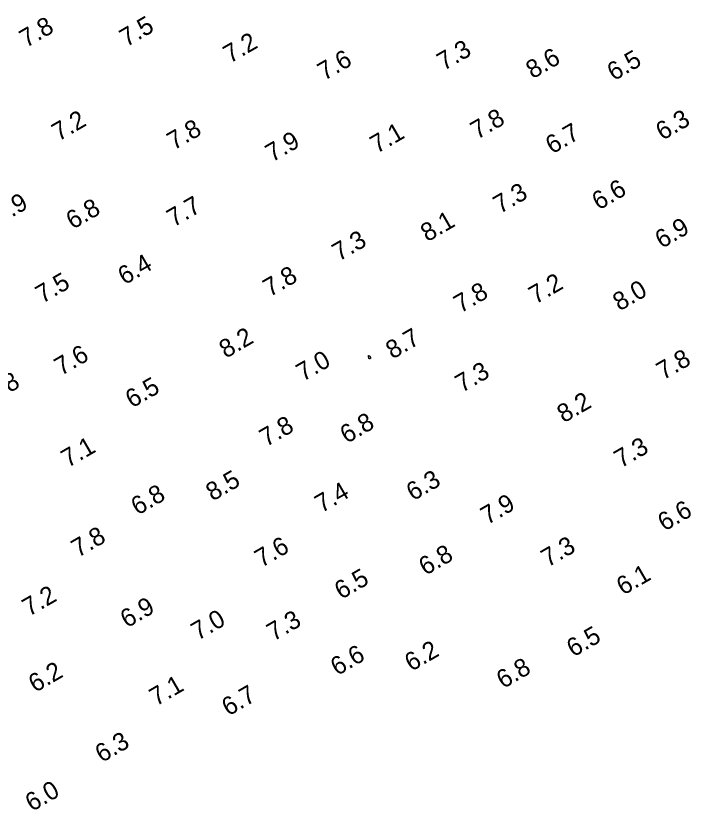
# Model space of a CAD drawing. Extents: x 3024098 to 3056816, y 418252 to 509144.
# Drawn here: x 3037107.7 to 3037294.2, y 419330.2 to 419549.7 of the extents above; entities that cross this region are included whole.
import ezdxf

# ---------------------------------------------------------------- set-up
doc = ezdxf.new("R2010")
doc.units = 0
doc.layers.add('V-CHAN-CONT-EL10', color=7, linetype='Continuous')
doc.layers.add('V-TOPO-SOUN-0911', color=7, linetype='Continuous')

msp = doc.modelspace()

# ---------------------------------------------------------------- linework, layer by layer
at = {"layer": 'V-CHAN-CONT-EL10'}
msp.add_lwpolyline([(3037205.27, 419454.92), (3037205.26, 419454.94), (3037205.25, 419454.96), (3037205.24, 419454.99), (3037205.23, 419455.04), (3037205.22, 419455.09), (3037205.21, 419455.15), (3037205.2, 419455.22), (3037205.17, 419455.3), (3037205.15, 419455.39), (3037205.12, 419455.49), (3037205.1, 419455.58), (3037205.08, 419455.66), (3037205.07, 419455.73), (3037205.08, 419455.78), (3037205.1, 419455.81), (3037205.14, 419455.82), (3037205.2, 419455.81), (3037205.26, 419455.77), (3037205.34, 419455.73), (3037205.41, 419455.67), (3037205.49, 419455.6), (3037205.55, 419455.54), (3037205.61, 419455.47), (3037205.65, 419455.41), (3037205.67, 419455.36), (3037205.69, 419455.31), (3037205.7, 419455.26), (3037205.7, 419455.23), (3037205.69, 419455.19), (3037205.69, 419455.16), (3037205.68, 419455.13), (3037205.68, 419455.11), (3037205.67, 419455.09), (3037205.67, 419455.07), (3037205.67, 419455.05), (3037205.66, 419455.04), (3037205.65, 419455.03), (3037205.63, 419455.01), (3037205.61, 419455), (3037205.58, 419454.98), (3037205.54, 419454.97), (3037205.5, 419454.95), (3037205.45, 419454.93), (3037205.41, 419454.92), (3037205.37, 419454.92), (3037205.33, 419454.91), (3037205.3, 419454.91)], close=True, dxfattribs=at)

# ---------------------------------------------------------------- texts
at = {"layer": 'V-TOPO-SOUN-0911'}
for s, p in [('7.8', (3037110.54, 419540.76)), ('7.5', (3037138.22, 419540.96)), ('7.2', (3037166.84, 419536.43)), ('7.3', (3037225.87, 419534.4)), ('7.6', (3037192.89, 419531.65)), ('8.6', (3037250.44, 419532.14)), ('6.5', (3037272.87, 419531.57)), ('7.2', (3037119.5, 419514.91)), ('7.8', (3037235.12, 419515.4)), ('6.3', (3037286.3, 419515.14)), ('7.8', (3037151.33, 419512.45)), ('7.1', (3037207.41, 419511.51)), ('6.7', (3037255.85, 419511.36)), ('7.9', (3037178.49, 419509.13)), ('7.3', (3037241.42, 419494.89)), ('6.6', (3037268.68, 419495.85)), ('7.9', (3037103.39, 419492.07)), ('6.8', (3037123.41, 419490.56)), ('7.7', (3037151.26, 419491.19)), ('8.1', (3037221.35, 419487.1)), ('6.9', (3037286.1, 419485.25)), ('7.3', (3037196.93, 419481.74)), ('6.4', (3037137.74, 419475.21)), ('7.5', (3037115, 419470.09)), ('7.8', (3037177.83, 419471.9)), ('7.2', (3037251.23, 419469.89)), ('7.8', (3037230.52, 419467.43)), ('8.0', (3037274.44, 419467.99)), ('8.2', (3037165.7, 419454.93)), ('8.7', (3037211.73, 419454.7)), ('7.6', (3037120.19, 419450.12)), ('7.0', (3037187, 419448.53)), ('7.8', (3037286.5, 419448.93)), ('7.3', (3037230.92, 419445.45)), ('7.8', (3037101.16, 419442.66)), ('6.5', (3037139.8, 419441.19)), ('8.2', (3037259.03, 419437.09)), ('6.8', (3037199.09, 419431.38)), ('7.8', (3037176.85, 419430.49)), ('7.1', (3037122.08, 419424.73)), ('7.3', (3037274.82, 419424.62)), ('8.5', (3037162.04, 419415.47)), ('6.3', (3037217.4, 419415.53)), ('6.8', (3037141.35, 419411.56)), ('7.4', (3037192.14, 419412.22)), ('7.9', (3037237.94, 419408.94)), ('6.6', (3037286.85, 419407.14)), ('7.8', (3037124.88, 419399.91)), ('7.6', (3037175.54, 419397.13)), ('7.3', (3037254.64, 419397.22)), ('6.8', (3037220.85, 419394.93)), ('6.1', (3037275.45, 419389.46)), ('6.5', (3037197.57, 419388.3)), ('7.2', (3037111.33, 419383.61)), ('6.9', (3037138.4, 419380.43)), ('7.0', (3037157.97, 419376.98)), ('7.3', (3037178.88, 419376.78)), ('6.5', (3037261.68, 419372.39)), ('6.6', (3037196.47, 419367.24)), ('6.2', (3037216.94, 419368.42)), ('6.8', (3037242.3, 419363.66)), ('6.2', (3037113.04, 419362.58)), ('7.1', (3037146.45, 419358.85)), ('6.7', (3037166.42, 419356.08)), ('6.3', (3037131.44, 419343.22)), ('6.0', (3037112.14, 419329.7))]:
    msp.add_text(s, height=5, rotation=30, dxfattribs=at).set_placement(p)

doc.saveas('drawing.dxf')
